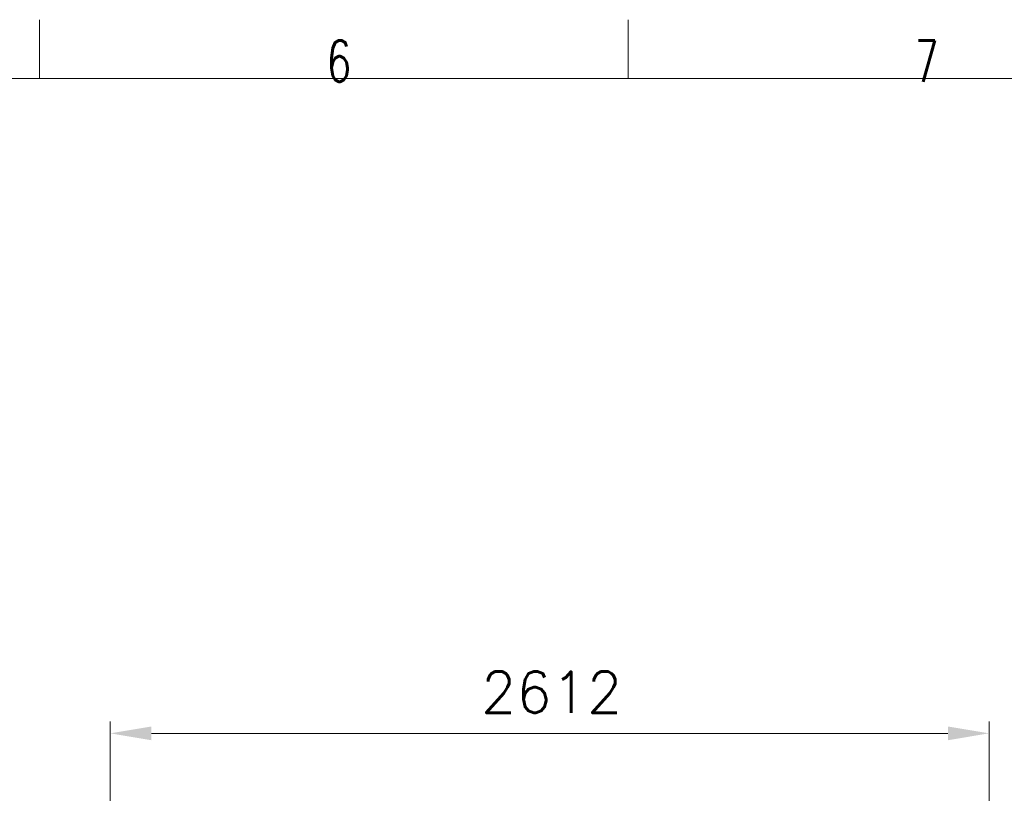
# Model space of a CAD drawing. Header units: inches. Extents: x 0 to 20790, y -12 to 14700.
# Tile 306 of 358: x 8587 to 11513, y 12399 to 14700. Entities that reach past the tile are written whole.
import ezdxf

# ---------------------------------------------------------------- set-up
doc = ezdxf.new("R2010")
doc.units = ezdxf.units.IN
doc.layers.add('210', color=7, linetype='Continuous', true_color=0xffffff)
doc.layers.add('254', color=7, linetype='Continuous', true_color=0xffffff)
doc.styles.add('latin_extended', font='simplex.shx')
doc.dimstyles.get("Standard").update_dxf_attribs({"dimtxt": 0.18, "dimasz": 0.18, "dimexe": 0.18, "dimexo": 0.0625, "dimgap": 0.09, "dimtad": 0, "dimtih": 1, "dimtoh": 1, "dimdec": 4, "dimzin": 0, "dimdsep": 46, "dimtxsty": 'Standard', "dimcen": 0.09, "dimadec": 0, "dimazin": 0, "dimtfac": 1, "dimtdec": 4, "dimtofl": 0, "dimtmove": 0, "dimatfit": 3, "dimfxl": 1, "dimtolj": 1, "dimtzin": 0, "dimarcsym": 0})

# ---------------------------------------------------------------- blocks, each defined once
blk = doc.blocks.new('_U4')
at = {"layer": '254', "color": 3, "linetype": 'Continuous', "lineweight": 13, "transparency": 16777216}
for p, q in [((8855.7, 11944.9), (8855.7, 12612.8)), ((11468, 9891.6), (11468, 12612.8)), ((8978.2, 12577.8), (11345.5, 12577.8))]:
    blk.add_line(p, q, dxfattribs=at)
at = {"layer": '254', "color": 3, "transparency": 16777216}
for points in [[(8978.2, 12598.2), (8978.2, 12557.3), (8855.7, 12577.8)], [(11345.5, 12557.3), (11345.5, 12598.2), (11468, 12577.8)]]:
    blk.add_solid(points, dxfattribs=at)
at = {"layer": 'Defpoints', "color": 0, "transparency": 16777216}
for p in [(11468, 12577.8), (8855.7, 11909.9), (11468, 9856.6)]:
    blk.add_point(p, dxfattribs=at)
at = {"layer": '254', "color": 2, "lineweight": 13, "transparency": 16777216, "insert": (9957.7, 12761.5), "char_height": 122.5, "attachment_point": 1, "style": 'latin_extended'}
blk.add_mtext('\\A1;2612', dxfattribs=at)

msp = doc.modelspace()

# ---------------------------------------------------------------- linework, layer by layer
at = {"layer": '210', "color": 7, "linetype": 'Continuous', "lineweight": 18}
for p, q in [((8645, 14525), (8645, 14700)), ((10395, 14525), (10395, 14700)), ((175, 14525), (20615, 14525))]:
    msp.add_line(p, q, dxfattribs=at)

# ---------------------------------------------------------------- texts
at = {"layer": '210', "color": 211, "linetype": 'Continuous', "lineweight": 18, "char_height": 122.5, "attachment_point": 7, "line_spacing_factor": 0.963855, "style": 'latin_extended'}
for s, insert in [('\\W0.7067;6', (9498.412, 14515.64)), ('\\W0.6563;7', (11248.412, 14515.64))]:
    msp.add_mtext(s, dxfattribs=dict(at, insert=insert))

# ---------------------------------------------------------------- dimensions: what is measured, and where the dimension line sits
at = {"layer": '254', "color": 2, "linetype": 'Continuous', "lineweight": 13}
dim = msp.add_linear_dim(base=(11468.041, 12577.754), p1=(8855.719, 11909.932), p2=(11468.041, 9856.646), dimstyle='Standard', override={"dimscale": 35, "dimtxt": 3.5, "dimasz": 3.5, "dimexe": 1, "dimexo": 1, "dimgap": 1.75, "dimtad": 1, "dimtih": 1, "dimtoh": 0, "dimdec": 0, "dimlfac": 1, "dimzin": 8, "dimdsep": 46, "dimlunit": 2, "dimtxsty": 'latin_extended', "dimsah": 1, "dimse1": 0, "dimse2": 0, "dimsd1": 0, "dimsd2": 0, "dimclrd": 3, "dimclre": 3, "dimclrt": 2, "dimtol": 0, "dimtm": -0.1, "dimtfac": 0.714286, "dimtdec": 3, "dimtofl": 1, "dimtmove": 0, "dimtzin": 8, "dimlwd": 13, "dimlwe": 13}, dxfattribs=at)
dim.commit()
dim.dimension.update_dxf_attribs({"geometry": '_U4', "text_midpoint": (10161.88, 12577.754), "dimtype": 160})

doc.saveas('drawing.dxf')
